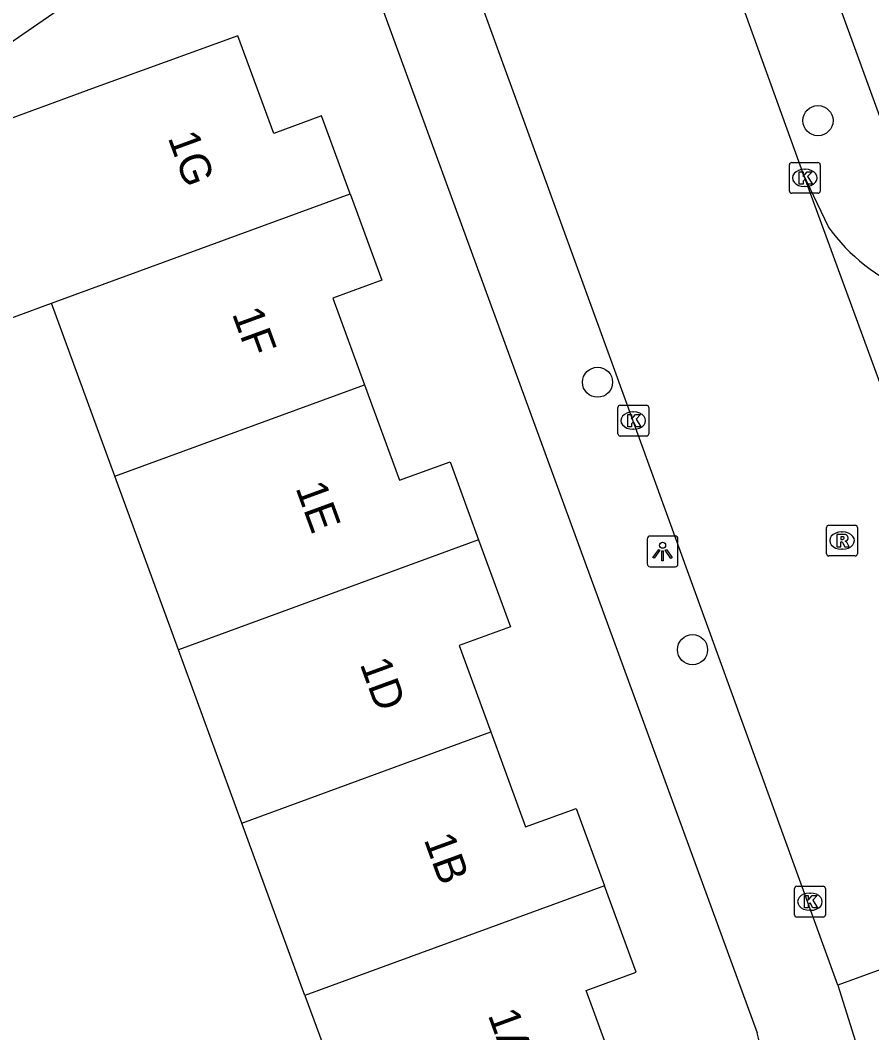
# Model space of a CAD drawing. Extents: x 159222 to 160346, y 381249 to 382166.
# Drawn here: x 159660.12 to 159687.76, y 381371 to 381403.86 of the extents above; entities that cross this region are included whole.
import ezdxf

# ---------------------------------------------------------------- set-up
doc = ezdxf.new("R2010")
doc.units = 0
for name, color, linetype in [('IMGEO_Boom', 7, 'Continuous'), ('IMGEO_Kolk', 7, 'Continuous'), ('IMGEO_Lichtpunt', 7, 'Continuous'), ('IMGEO_Pand', 7, 'Continuous'), ('IMGEO_Pand_nummerreeks', 7, 'Continuous'), ('IMGEO_Rijbaan_lokaal_gesloten', 7, 'Continuous'), ('IMGEO_Rijbaan_lokaal_open', 7, 'Continuous'), ('IMGEO_Rioolput', 7, 'Continuous'), ('IMGEO_Voetpad_open', 7, 'Continuous')]:
    doc.layers.add(name, color=color, linetype=linetype)

msp = doc.modelspace()

# ---------------------------------------------------------------- linework, layer by layer
at = {"layer": 'IMGEO_Boom'}
for centre in [(159686.013, 381400.602), (159678.859, 381392.113), (159681.941, 381383.432)]:
    msp.add_circle(centre, 0.489, dxfattribs=at)
at = {"layer": 'IMGEO_Kolk'}
for p, q in [((159685.085, 381398.318), (159685.085, 381399.17)), ((159685.16, 381399.244), (159686.012, 381399.244)), ((159686.086, 381399.17), (159686.086, 381398.318)), ((159685.573, 381399.024), (159685.598, 381399.024)), ((159686.012, 381398.244), (159685.16, 381398.244)), ((159685.596, 381398.464), (159685.571, 381398.464)), ((159679.518, 381390.442), (159679.518, 381391.294)), ((159679.593, 381391.368), (159680.445, 381391.368)), ((159680.519, 381391.294), (159680.519, 381390.442)), ((159680.006, 381391.148), (159680.031, 381391.148)), ((159680.029, 381390.588), (159680.004, 381390.588)), ((159680.445, 381390.368), (159679.593, 381390.368)), ((159685.252, 381374.829), (159685.252, 381375.681)), ((159685.327, 381375.755), (159686.179, 381375.755)), ((159685.74, 381375.535), (159685.765, 381375.535)), ((159686.253, 381375.681), (159686.253, 381374.829)), ((159685.763, 381374.975), (159685.738, 381374.975)), ((159686.179, 381374.755), (159685.327, 381374.755))]:
    msp.add_line(p, q, dxfattribs=at)
for points in [[(159685.085, 381398.318), (159685.085, 381399.17)], [(159685.16, 381399.244), (159686.012, 381399.244)], [(159686.086, 381399.17), (159686.086, 381398.318)], [(159685.406, 381398.944), (159685.529, 381398.944), (159685.529, 381398.793), (159685.659, 381398.944), (159685.823, 381398.944), (159685.677, 381398.793), (159685.83, 381398.544), (159685.678, 381398.544), (159685.593, 381398.708), (159685.529, 381398.641), (159685.529, 381398.544), (159685.406, 381398.544), (159685.406, 381398.944)], [(159686.012, 381398.244), (159685.16, 381398.244)], [(159679.518, 381390.442), (159679.518, 381391.294)], [(159679.593, 381391.368), (159680.445, 381391.368)], [(159680.519, 381391.294), (159680.519, 381390.442)], [(159679.839, 381391.068), (159679.962, 381391.068), (159679.962, 381390.917), (159680.092, 381391.068), (159680.256, 381391.068), (159680.11, 381390.917), (159680.263, 381390.668), (159680.111, 381390.668), (159680.026, 381390.832), (159679.962, 381390.765), (159679.962, 381390.668), (159679.839, 381390.668), (159679.839, 381391.068)], [(159680.445, 381390.368), (159679.593, 381390.368)], [(159685.252, 381374.829), (159685.252, 381375.681)], [(159685.327, 381375.755), (159686.179, 381375.755)], [(159686.253, 381375.681), (159686.253, 381374.829)], [(159685.573, 381375.455), (159685.696, 381375.455), (159685.696, 381375.304), (159685.826, 381375.455), (159685.99, 381375.455), (159685.844, 381375.304), (159685.997, 381375.055), (159685.845, 381375.055), (159685.76, 381375.219), (159685.696, 381375.152), (159685.696, 381375.055), (159685.573, 381375.055), (159685.573, 381375.455)], [(159686.179, 381374.755), (159685.327, 381374.755)]]:
    msp.add_lwpolyline(points, dxfattribs=at)
for centre, start, end in [((159685.162, 381399.168), 91.552, 178.448), ((159685.162, 381399.168), 91.552, 178.448), ((159686.01, 381399.168), 1.552, 88.448), ((159686.01, 381399.168), 1.552, 88.448), ((159685.162, 381398.32), 181.552, 268.448), ((159685.162, 381398.32), 181.552, 268.448), ((159686.01, 381398.32), 271.552, 358.448), ((159686.01, 381398.32), 271.552, 358.448), ((159679.595, 381391.292), 91.552, 178.448), ((159679.595, 381391.292), 91.552, 178.448), ((159680.443, 381391.292), 1.552, 88.448), ((159680.443, 381391.292), 1.552, 88.448), ((159679.595, 381390.444), 181.552, 268.448), ((159679.595, 381390.444), 181.552, 268.448), ((159680.443, 381390.444), 271.552, 358.448), ((159680.443, 381390.444), 271.552, 358.448), ((159685.329, 381375.679), 91.552, 178.448), ((159685.329, 381375.679), 91.552, 178.448), ((159686.177, 381375.679), 1.552, 88.448), ((159686.177, 381375.679), 1.552, 88.448), ((159685.329, 381374.831), 181.552, 268.448), ((159685.329, 381374.831), 181.552, 268.448), ((159686.177, 381374.831), 271.552, 358.448), ((159686.177, 381374.831), 271.552, 358.448)]:
    msp.add_arc(centre, 0.0765, start, end, dxfattribs=at)
for centre, major_axis, ratio, start_param, end_param in [((159685.572, 381398.744), (-0.387, 0.002), 0.722429, 4.712389, 7.853982), ((159685.597, 381398.744), (-0.39, 0.002), 0.717154, 1.570796, 4.712389), ((159680.005, 381390.868), (-0.387, 0.002), 0.722429, 4.712389, 7.853982), ((159680.03, 381390.868), (-0.39, 0.002), 0.717154, 1.570796, 4.712389), ((159685.739, 381375.255), (-0.387, 0.002), 0.722429, 4.712389, 7.853982), ((159685.764, 381375.255), (-0.39, 0.002), 0.717154, 1.570796, 4.712389)]:
    msp.add_ellipse(centre, major_axis=major_axis, ratio=ratio, start_param=start_param, end_param=end_param, dxfattribs=at)
at = {"layer": 'IMGEO_Lichtpunt'}
for p, q in [((159680.471, 381387.025), (159680.471, 381386.218)), ((159680.471, 381387.025), (159680.471, 381386.218)), ((159681.373, 381387.12), (159680.565, 381387.12)), ((159681.373, 381387.12), (159680.565, 381387.12)), ((159681.467, 381386.218), (159681.467, 381387.025)), ((159681.467, 381386.218), (159681.467, 381387.025)), ((159680.565, 381386.124), (159681.373, 381386.124)), ((159680.565, 381386.124), (159681.373, 381386.124))]:
    msp.add_line(p, q, dxfattribs=at)
for points in [[(159680.845, 381386.689), (159680.884, 381386.661), (159680.696, 381386.399), (159680.658, 381386.426), (159680.845, 381386.689)], [(159680.947, 381386.641), (159680.994, 381386.641), (159680.994, 381386.319), (159680.947, 381386.319), (159680.947, 381386.641)], [(159681.057, 381386.661), (159681.095, 381386.688), (159681.282, 381386.426), (159681.243, 381386.398), (159681.057, 381386.661)]]:
    msp.add_lwpolyline(points, dxfattribs=at)
msp.add_circle((159680.97, 381386.823), 0.0994, dxfattribs=at)
for centre, start, end in [((159680.565, 381387.025), 90, 180), ((159680.565, 381387.025), 90, 180), ((159681.373, 381387.025), 0, 90), ((159681.373, 381387.025), 0, 90), ((159680.565, 381386.218), 180, 270), ((159680.565, 381386.218), 180, 270), ((159681.373, 381386.218), 270, 0), ((159681.373, 381386.218), 270, 360)]:
    msp.add_arc(centre, 0.0946, start, end, dxfattribs=at)
at = {"layer": 'IMGEO_Pand'}
for points in [[(159670.828, 381398.23), (159669.904, 381400.754), (159668.351, 381400.186), (159667.19, 381403.357), (159662.471, 381401.643), (159659.05, 381400.391), (159656.814, 381399.573), (159658.904, 381393.862), (159661.14, 381394.681)], [(159661.14, 381394.681), (159670.828, 381398.23)], [(159670.828, 381398.23), (159671.856, 381395.422), (159670.267, 381394.841), (159671.296, 381392.029)], [(159663.196, 381389.062), (159661.14, 381394.681)], [(159663.196, 381389.062), (159671.296, 381392.029)], [(159671.296, 381392.029), (159672.429, 381388.933), (159674.072, 381389.534), (159675, 381386.997)], [(159665.258, 381383.427), (159663.196, 381389.062)], [(159675, 381386.997), (159665.258, 381383.427)], [(159675, 381386.997), (159676.032, 381384.177), (159674.366, 381383.567), (159675.391, 381380.766)], [(159667.315, 381377.807), (159665.258, 381383.427)], [(159667.315, 381377.807), (159675.391, 381380.766)], [(159675.391, 381380.766), (159676.52, 381377.68), (159678.163, 381378.281), (159679.083, 381375.767)], [(159669.364, 381372.206), (159667.315, 381377.807)], [(159679.083, 381375.767), (159669.364, 381372.206)], [(159669.364, 381372.206), (159669.832, 381370.928), (159671.551, 381366.232), (159679.657, 381369.186), (159678.489, 381372.377), (159680.108, 381372.969), (159679.083, 381375.767)]]:
    msp.add_lwpolyline(points, dxfattribs=at)
at = {"layer": 'IMGEO_Rijbaan_lokaal_gesloten'}
for points in [[(159686.653, 381372.549), (159679.336, 381392.732), (159670.734, 381416.363), (159668.605, 381421.179), (159667.691, 381423.146), (159665.827, 381426.677)], [(159677.937, 381419.721), (159678.56, 381418.212), (159685.524, 381398.898)], [(159685.524, 381398.898), (159691.748, 381381.909)], [(159694.178, 381375.285), (159686.653, 381372.549)], [(159686.653, 381372.549), (159687.289, 381370.542)]]:
    msp.add_lwpolyline(points, dxfattribs=at)
at = {"layer": 'IMGEO_Rijbaan_lokaal_open'}
msp.add_lwpolyline([(159686.349, 381397.153), (159685.524, 381398.898)], dxfattribs=at)
msp.add_arc((159691.243, 381400.643), 6.011, 215.4901, 248.241, dxfattribs=at)
at = {"layer": 'IMGEO_Rioolput'}
for p, q in [((159686.293, 381386.548), (159686.293, 381387.4)), ((159686.368, 381387.474), (159687.22, 381387.474)), ((159687.294, 381387.4), (159687.294, 381386.548)), ((159686.781, 381387.254), (159686.806, 381387.254)), ((159686.804, 381386.694), (159686.779, 381386.694)), ((159687.22, 381386.474), (159686.368, 381386.474))]:
    msp.add_line(p, q, dxfattribs=at)
for points in [[(159686.293, 381386.548), (159686.293, 381387.4)], [(159686.368, 381387.474), (159687.22, 381387.474)], [(159687.294, 381387.4), (159687.294, 381386.548)], [(159686.882, 381387.172), (159686.63, 381387.174), (159686.63, 381386.774)], [(159686.808, 381387.093), (159686.754, 381387.093), (159686.754, 381387.012)], [(159686.754, 381387.012), (159686.806, 381387.012)], [(159686.63, 381386.774), (159686.754, 381386.774), (159686.754, 381386.936), (159686.765, 381386.936)], [(159686.812, 381386.907), (159686.883, 381386.774), (159687.023, 381386.774), (159686.958, 381386.9)], [(159687.22, 381386.474), (159686.368, 381386.474)]]:
    msp.add_lwpolyline(points, dxfattribs=at)
for centre, radius, start, end in [((159686.37, 381387.398), 0.0765, 91.552, 178.448), ((159686.37, 381387.398), 0.0765, 91.552, 178.448), ((159687.218, 381387.398), 0.0765, 1.552, 88.448), ((159687.218, 381387.398), 0.0765, 1.552, 88.448), ((159686.79, 381387.201), 0.19, 274.7715, 282.9687), ((159686.814, 381386.997), 0.0964, 77.0061, 93.1865), ((159686.828, 381387.054), 0.0378, 276.6634, 79.6772), ((159686.881, 381387.062), 0.109, 350.3612, 89.416), ((159686.879, 381387.062), 0.112, 277.5842, 350.9817), ((159686.764, 381386.883), 0.0533, 26.0293, 88.6989), ((159686.863, 381386.847), 0.108, 29.5134, 73.7905), ((159686.37, 381386.55), 0.0765, 181.552, 268.448), ((159686.37, 381386.55), 0.0765, 181.552, 268.448), ((159687.218, 381386.55), 0.0765, 271.552, 358.448), ((159687.218, 381386.55), 0.0765, 271.552, 358.448)]:
    msp.add_arc(centre, radius, start, end, dxfattribs=at)
for centre, major_axis, ratio, start_param, end_param in [((159686.78, 381386.974), (-0.387, 0.002), 0.722429, 4.712389, 7.853982), ((159686.805, 381386.974), (-0.39, 0.002), 0.717154, 1.570796, 4.712389)]:
    msp.add_ellipse(centre, major_axis=major_axis, ratio=ratio, start_param=start_param, end_param=end_param, dxfattribs=at)
at = {"layer": 'IMGEO_Voetpad_open'}
for points in [[(159688.915, 381398.272), (159686.705, 381404.364), (159682.994, 381414.36)], [(159648.337, 381395.135), (159647.926, 381396.235), (159656.619, 381399.483), (159656.162, 381400.633), (159669.768, 381410.008)], [(159669.768, 381410.008), (159684.043, 381371.002)]]:
    msp.add_lwpolyline(points, dxfattribs=at)
msp.add_arc((159679.89, 381370.022), 4.267, 335.3447, 13.2753, dxfattribs=at)

# ---------------------------------------------------------------- texts
at = {"layer": 'IMGEO_Pand_nummerreeks'}
for s, rotation, p in [('1G', 290.0419, (159664.906, 381400.052)), ('1F', 290.0441, (159666.988, 381394.34)), ('1E', 290.0441, (159669.05, 381388.686)), ('1D', 290.0441, (159671.136, 381382.97)), ('1B', 290.0441, (159673.214, 381377.275)), ('1A', 290.0441, (159675.292, 381371.58))]:
    msp.add_text(s, height=1, rotation=rotation, dxfattribs=at).set_placement(p)

doc.saveas('drawing.dxf')
